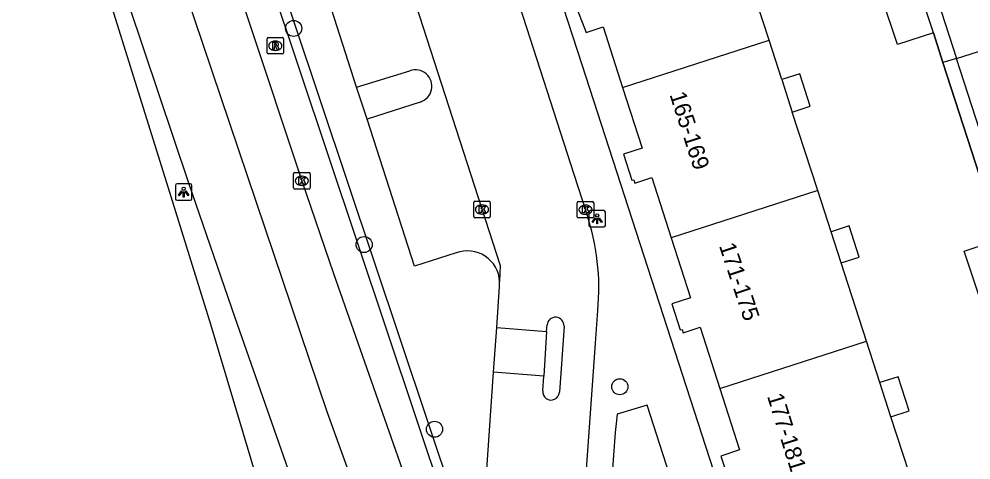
# Model space of a CAD drawing. Extents: x 159377 to 159983, y 382996 to 383595.
# Drawn here: x 159465.8 to 159523.6, y 383066.1 to 383092.9 of the extents above; entities that cross this region are included whole.
import ezdxf

# ---------------------------------------------------------------- set-up
doc = ezdxf.new("R2010")
doc.units = 0
for name, color, linetype in [('IMGEO_Berm_groen', 7, 'Continuous'), ('IMGEO_Boom', 7, 'Continuous'), ('IMGEO_Haag', 7, 'Continuous'), ('IMGEO_Kolk', 7, 'Continuous'), ('IMGEO_Lichtpunt', 7, 'Continuous'), ('IMGEO_Muur', 7, 'Continuous'), ('IMGEO_Pand', 7, 'Continuous'), ('IMGEO_Pand_nummerreeks', 7, 'Continuous'), ('IMGEO_Parkeervlak_open', 7, 'Continuous'), ('IMGEO_Rijbaan_lokaal_open', 7, 'Continuous'), ('IMGEO_Rijbaan_regionaal_gesloten', 7, 'Continuous'), ('IMGEO_Rioolput', 7, 'Continuous'), ('IMGEO_Voetpad_open', 7, 'Continuous')]:
    doc.layers.add(name, color=color, linetype=linetype)

msp = doc.modelspace()

# ---------------------------------------------------------------- linework, layer by layer
at = {"layer": 'IMGEO_Berm_groen'}
msp.add_lwpolyline([(159486.941, 383086.863), (159486.307, 383088.792)], dxfattribs=at)
at = {"layer": 'IMGEO_Boom'}
for centre in [(159482.484, 383092.371), (159486.763, 383079.238), (159502.29, 383070.6), (159491.039, 383068.015)]:
    msp.add_circle(centre, 0.489, dxfattribs=at)
at = {"layer": 'IMGEO_Haag'}
for points in [[(159410.522, 383313.711), (159410.796, 383312.64), (159412.414, 383306.629), (159413.5, 383303.035), (159430.413, 383250.521), (159435.017, 383236.267), (159472.152, 383121.826), (159491.672, 383063.465), (159493.69, 383057.889)], [(159411.104, 383313.847), (159411.376, 383312.794), (159412.992, 383306.793), (159414.072, 383303.213), (159430.983, 383250.705), (159435.589, 383236.441), (159472.722, 383122.014), (159492.238, 383063.663), (159493.793, 383059.366)]]:
    msp.add_lwpolyline(points, dxfattribs=at)
at = {"layer": 'IMGEO_Kolk'}
for p, q in [((159482.556, 383083.614), (159483.408, 383083.614)), ((159482.481, 383082.688), (159482.481, 383083.54)), ((159482.969, 383083.394), (159482.994, 383083.394)), ((159483.482, 383083.54), (159483.482, 383082.688)), ((159483.408, 383082.614), (159482.556, 383082.614)), ((159482.992, 383082.834), (159482.967, 383082.834)), ((159493.494, 383081.869), (159494.346, 383081.869)), ((159499.778, 383081.856), (159500.63, 383081.856)), ((159493.419, 383080.943), (159493.419, 383081.795)), ((159493.907, 383081.649), (159493.932, 383081.649)), ((159494.42, 383081.795), (159494.42, 383080.943)), ((159499.703, 383080.93), (159499.703, 383081.782)), ((159500.191, 383081.636), (159500.216, 383081.636)), ((159500.704, 383081.782), (159500.704, 383080.93)), ((159494.346, 383080.869), (159493.494, 383080.869)), ((159493.93, 383081.089), (159493.905, 383081.089)), ((159500.63, 383080.856), (159499.778, 383080.856)), ((159500.214, 383081.076), (159500.189, 383081.076))]:
    msp.add_line(p, q, dxfattribs=at)
for points in [[(159482.556, 383083.614), (159483.408, 383083.614)], [(159482.481, 383082.688), (159482.481, 383083.54)], [(159482.802, 383083.314), (159482.925, 383083.314), (159482.925, 383083.163), (159483.055, 383083.314), (159483.219, 383083.314), (159483.073, 383083.163), (159483.226, 383082.914), (159483.074, 383082.914), (159482.989, 383083.078), (159482.925, 383083.011), (159482.925, 383082.914), (159482.802, 383082.914), (159482.802, 383083.314)], [(159483.482, 383083.54), (159483.482, 383082.688)], [(159483.408, 383082.614), (159482.556, 383082.614)], [(159493.494, 383081.869), (159494.346, 383081.869)], [(159499.778, 383081.856), (159500.63, 383081.856)], [(159493.419, 383080.943), (159493.419, 383081.795)], [(159493.74, 383081.569), (159493.863, 383081.569), (159493.863, 383081.418), (159493.993, 383081.569), (159494.157, 383081.569), (159494.011, 383081.418), (159494.164, 383081.169), (159494.012, 383081.169), (159493.927, 383081.333), (159493.863, 383081.266), (159493.863, 383081.169), (159493.74, 383081.169), (159493.74, 383081.569)], [(159494.42, 383081.795), (159494.42, 383080.943)], [(159499.703, 383080.93), (159499.703, 383081.782)], [(159500.024, 383081.556), (159500.147, 383081.556), (159500.147, 383081.405), (159500.277, 383081.556), (159500.441, 383081.556), (159500.295, 383081.405), (159500.448, 383081.156), (159500.296, 383081.156), (159500.211, 383081.32), (159500.147, 383081.253), (159500.147, 383081.156), (159500.024, 383081.156), (159500.024, 383081.556)], [(159500.704, 383081.782), (159500.704, 383080.93)], [(159494.346, 383080.869), (159493.494, 383080.869)], [(159500.63, 383080.856), (159499.778, 383080.856)]]:
    msp.add_lwpolyline(points, dxfattribs=at)
for centre, start, end in [((159482.558, 383083.538), 91.55205, 178.44795), ((159482.558, 383083.538), 91.55205, 178.44795), ((159483.406, 383083.538), 1.55205, 88.44795), ((159483.406, 383083.538), 1.55205, 88.44795), ((159482.558, 383082.69), 181.55205, 268.44795), ((159482.558, 383082.69), 181.55205, 268.44795), ((159483.406, 383082.69), 271.55205, 358.44795), ((159483.406, 383082.69), 271.55205, 358.44795), ((159493.496, 383081.793), 91.55205, 178.44795), ((159493.496, 383081.793), 91.55205, 178.44795), ((159494.344, 383081.793), 1.55205, 88.44795), ((159494.344, 383081.793), 1.55205, 88.44795), ((159499.78, 383081.78), 91.55205, 178.44795), ((159499.78, 383081.78), 91.55205, 178.44795), ((159500.628, 383081.78), 1.55205, 88.44795), ((159500.628, 383081.78), 1.55205, 88.44795), ((159493.496, 383080.945), 181.55205, 268.44795), ((159493.496, 383080.945), 181.55205, 268.44795), ((159494.344, 383080.945), 271.55205, 358.44795), ((159494.344, 383080.945), 271.55205, 358.44795), ((159499.78, 383080.932), 181.55205, 268.44795), ((159499.78, 383080.932), 181.55205, 268.44795), ((159500.628, 383080.932), 271.55205, 358.44795), ((159500.628, 383080.932), 271.55205, 358.44795)]:
    msp.add_arc(centre, 0.0765, start, end, dxfattribs=at)
for centre, major_axis, ratio, start_param, end_param in [((159482.968, 383083.114), (-0.387, 0.002), 0.722429, 4.712389, 7.853982), ((159482.993, 383083.114), (-0.39, 0.002), 0.717154, 1.570796, 4.712389), ((159493.906, 383081.369), (-0.387, 0.002), 0.722429, 4.712389, 7.853982), ((159493.931, 383081.369), (-0.39, 0.002), 0.717154, 1.570796, 4.712389), ((159500.19, 383081.356), (-0.387, 0.002), 0.722429, 4.712389, 7.853982), ((159500.215, 383081.356), (-0.39, 0.002), 0.717154, 1.570796, 4.712389)]:
    msp.add_ellipse(centre, major_axis=major_axis, ratio=ratio, start_param=start_param, end_param=end_param, dxfattribs=at)
at = {"layer": 'IMGEO_Lichtpunt'}
for p, q in [((159475.307, 383082.831), (159475.307, 383082.024)), ((159475.307, 383082.831), (159475.307, 383082.024)), ((159476.209, 383082.926), (159475.401, 383082.926)), ((159476.209, 383082.926), (159475.401, 383082.926)), ((159476.303, 383082.024), (159476.303, 383082.831)), ((159476.303, 383082.024), (159476.303, 383082.831)), ((159475.401, 383081.93), (159476.209, 383081.93)), ((159475.401, 383081.93), (159476.209, 383081.93)), ((159501.318, 383081.302), (159500.51, 383081.302)), ((159501.318, 383081.302), (159500.51, 383081.302)), ((159500.416, 383081.207), (159500.416, 383080.4)), ((159500.416, 383081.207), (159500.416, 383080.4)), ((159501.412, 383080.4), (159501.412, 383081.207)), ((159501.412, 383080.4), (159501.412, 383081.207)), ((159500.51, 383080.306), (159501.318, 383080.306)), ((159500.51, 383080.306), (159501.318, 383080.306))]:
    msp.add_line(p, q, dxfattribs=at)
for points in [[(159475.681, 383082.495), (159475.72, 383082.467), (159475.532, 383082.205), (159475.494, 383082.232), (159475.681, 383082.495)], [(159475.783, 383082.447), (159475.83, 383082.447), (159475.83, 383082.125), (159475.783, 383082.125), (159475.783, 383082.447)], [(159475.893, 383082.467), (159475.931, 383082.494), (159476.118, 383082.232), (159476.079, 383082.204), (159475.893, 383082.467)], [(159500.79, 383080.871), (159500.829, 383080.843), (159500.641, 383080.581), (159500.603, 383080.608), (159500.79, 383080.871)], [(159500.892, 383080.823), (159500.939, 383080.823), (159500.939, 383080.501), (159500.892, 383080.501), (159500.892, 383080.823)], [(159501.002, 383080.843), (159501.04, 383080.87), (159501.227, 383080.608), (159501.188, 383080.58), (159501.002, 383080.843)]]:
    msp.add_lwpolyline(points, dxfattribs=at)
for centre in [(159475.806, 383082.629), (159500.915, 383081.005)]:
    msp.add_circle(centre, 0.0994, dxfattribs=at)
for centre, start, end in [((159475.401, 383082.831), 90, 180), ((159475.401, 383082.831), 90, 180), ((159476.209, 383082.831), 0, 90), ((159476.209, 383082.831), 0, 90), ((159475.401, 383082.024), 180, 270), ((159475.401, 383082.024), 180, 270), ((159476.209, 383082.024), 270, 0), ((159476.209, 383082.024), 270, 360), ((159500.51, 383081.207), 90, 180), ((159500.51, 383081.207), 90, 180), ((159501.318, 383081.207), 0, 90), ((159501.318, 383081.207), 0, 90), ((159500.51, 383080.4), 180, 270), ((159500.51, 383080.4), 180, 270), ((159501.318, 383080.4), 270, 0), ((159501.318, 383080.4), 270, 360)]:
    msp.add_arc(centre, 0.0946, start, end, dxfattribs=at)
at = {"layer": 'IMGEO_Muur'}
for points in [[(159521.329, 383092.107), (159521.915, 383090.295)], [(159521.915, 383090.295), (159525.389, 383079.56)]]:
    msp.add_lwpolyline(points, dxfattribs=at)
at = {"layer": 'IMGEO_Pand'}
for points in [[(159499.504, 383097.934), (159500, 383096.396), (159500.69, 383094.258), (159500, 383094.029), (159499.556, 383093.881), (159500, 383092.756), (159500.248, 383092.127), (159501.27, 383092.462), (159502.458, 383088.781)], [(159511.352, 383091.651), (159509.766, 383096.552)], [(159521.329, 383092.107), (159520.384, 383094.97)], [(159521.329, 383092.107), (159519.144, 383091.386), (159518.2, 383094.249)], [(159502.458, 383088.781), (159511.352, 383091.651)], [(159512.126, 383089.259), (159511.352, 383091.651)], [(159512.764, 383087.288), (159513.853, 383087.64), (159513.215, 383089.611), (159512.126, 383089.259)], [(159502.458, 383088.781), (159503.645, 383085.101), (159502.511, 383084.724), (159503.029, 383083.144), (159503.134, 383083.179), (159503.203, 383082.97), (159504.225, 383083.305), (159505.403, 383079.655)], [(159512.126, 383089.259), (159512.764, 383087.288)], [(159514.305, 383082.529), (159512.764, 383087.288)], [(159514.305, 383082.529), (159505.403, 383079.655)], [(159515.12, 383080.012), (159514.305, 383082.529)], [(159515.731, 383078.123), (159516.827, 383078.478), (159516.216, 383080.367), (159515.12, 383080.012)], [(159505.403, 383079.655), (159506.581, 383076.006), (159505.447, 383075.629), (159505.965, 383074.049), (159506.07, 383074.084), (159506.139, 383073.875), (159507.16, 383074.21), (159508.363, 383070.484)], [(159515.731, 383078.123), (159515.12, 383080.012)], [(159524.149, 383075.977), (159523.205, 383078.84), (159525.389, 383079.56)], [(159517.273, 383073.361), (159515.731, 383078.123)], [(159508.363, 383070.484), (159517.273, 383073.361)], [(159518.086, 383070.848), (159517.273, 383073.361)], [(159518.756, 383068.777), (159519.867, 383069.137), (159519.197, 383071.207), (159518.086, 383070.848)], [(159518.756, 383068.777), (159518.086, 383070.848)], [(159508.363, 383070.484), (159509.565, 383066.759), (159508.431, 383066.382), (159508.949, 383064.802), (159509.054, 383064.837), (159509.123, 383064.628), (159510.145, 383064.963), (159511.322, 383061.317)], [(159520.239, 383064.195), (159518.756, 383068.777)]]:
    msp.add_lwpolyline(points, dxfattribs=at)
at = {"layer": 'IMGEO_Parkeervlak_open'}
for points in [[(159486.307, 383088.792), (159483.44, 383097.731)], [(159486.307, 383088.792), (159489.54, 383089.795)], [(159490.168, 383087.897), (159486.941, 383086.863)], [(159492.36, 383078.729), (159489.818, 383077.931), (159486.941, 383086.863)]]:
    msp.add_lwpolyline(points, dxfattribs=at)
for centre, radius, start, end in [((159489.882, 383088.855), 1, 286.64689, 109.96925), ((159493.045, 383076.902), 1.951, 2.95952, 110.54872)]:
    msp.add_arc(centre, radius, start, end, dxfattribs=at)
at = {"layer": 'IMGEO_Rijbaan_lokaal_open'}
for points in [[(159500.279, 383081.12), (159499.522, 383083.499), (159476.869, 383153.727), (159474.08, 383162.337)], [(159470.062, 383155.171), (159471.582, 383150.475), (159495.022, 383077.963), (159494.993, 383077.003)], [(159512.311, 383122.762), (159522.735, 383090.553)], [(159522.735, 383090.553), (159526.812, 383091.837)], [(159533.947, 383055.907), (159522.735, 383090.553)], [(159494.813, 383074.201), (159494.983, 383076.684), (159494.993, 383077.003)], [(159499.917, 383060.821), (159499.943, 383061.069), (159500, 383061.877), (159500.806, 383073.257), (159500.951, 383075.239)], [(159497.846, 383073.961), (159497.871, 383074.352)], [(159494.626, 383071.478), (159494.813, 383074.201)], [(159494.813, 383074.201), (159497.846, 383073.961)], [(159497.846, 383073.961), (159497.668, 383071.237)], [(159498.904, 383074.281), (159498.622, 383070.266)], [(159493.793, 383059.366), (159494.626, 383071.478)], [(159497.668, 383071.237), (159494.626, 383071.478)], [(159497.611, 383070.359), (159497.668, 383071.237)]]:
    msp.add_lwpolyline(points, dxfattribs=at)
for centre, radius, start, end in [((159486.779, 383076.599), 14.237, 354.52014, 18.51726), ((159498.387, 383074.303), 0.518, 357.52937, 174.60691), ((159498.115, 383070.299), 0.508, 173.18209, 356.30643)]:
    msp.add_arc(centre, radius, start, end, dxfattribs=at)
at = {"layer": 'IMGEO_Rijbaan_regionaal_gesloten'}
for points in [[(159502.129, 383022.731), (159491.02, 383051.068), (159484.52, 383069.071), (159473.222, 383102.578), (159461.474, 383138.586), (159449.876, 383174.543), (159439.228, 383207.25), (159430.293, 383234.905), (159427.53, 383243.457), (159415.383, 383281.415), (159405.034, 383314.472), (159401.734, 383327.224), (159398.985, 383340.227), (159396.636, 383352.03), (159394.586, 383364.232), (159392.136, 383379.485), (159391.102, 383386.058)], [(159481.958, 383059.184), (159480.897, 383062.863), (159477.465, 383074.388), (159474.861, 383082.723), (159471.482, 383093.553), (159456.598, 383139.574), (159432.844, 383213.007), (159426.147, 383233.702), (159420.872, 383250), (159392.563, 383337.471), (159379.438, 383378.025)], [(159405.305, 383327.063), (159407.402, 383318.032), (159409.091, 383311.769), (159411.115, 383305.269), (159412.518, 383300.689), (159415.124, 383292.413), (159421.088, 383273.781), (159427.134, 383255.214), (159428.816, 383250), (159433.13, 383236.631), (159433.397, 383235.806), (159439.459, 383217.085), (159440.075, 383215.172), (159445.199, 383199.446), (159451.824, 383178.924), (159457.544, 383161.294), (159463.853, 383141.727), (159476.503, 383102.624), (159482.981, 383083.113), (159484.902, 383077.49), (159489.07, 383065.601), (159491.374, 383059.121), (159493.294, 383053.824)], [(159404.584, 383303.68), (159421.962, 383250), (159427.145, 383233.992), (159433.835, 383213.326), (159457.577, 383139.944), (159472.482, 383093.792), (159476.1, 383082.988), (159478.912, 383074.803), (159482.846, 383063.588), (159484.186, 383059.948)]]:
    msp.add_lwpolyline(points, dxfattribs=at)
at = {"layer": 'IMGEO_Rioolput'}
for p, q in [((159480.87, 383090.892), (159480.87, 383091.744)), ((159480.945, 383091.818), (159481.797, 383091.818)), ((159481.871, 383091.744), (159481.871, 383090.892)), ((159481.358, 383091.598), (159481.383, 383091.598)), ((159481.797, 383090.818), (159480.945, 383090.818)), ((159481.381, 383091.038), (159481.356, 383091.038))]:
    msp.add_line(p, q, dxfattribs=at)
for points in [[(159480.87, 383090.892), (159480.87, 383091.744)], [(159480.945, 383091.818), (159481.797, 383091.818)], [(159481.871, 383091.744), (159481.871, 383090.892)], [(159481.459, 383091.516), (159481.207, 383091.518), (159481.207, 383091.118)], [(159481.207, 383091.118), (159481.331, 383091.118), (159481.331, 383091.28), (159481.342, 383091.28)], [(159481.385, 383091.437), (159481.331, 383091.437), (159481.331, 383091.356)], [(159481.331, 383091.356), (159481.383, 383091.356)], [(159481.389, 383091.251), (159481.46, 383091.118), (159481.6, 383091.118), (159481.535, 383091.244)], [(159481.797, 383090.818), (159480.945, 383090.818)]]:
    msp.add_lwpolyline(points, dxfattribs=at)
for centre, radius, start, end in [((159480.947, 383091.742), 0.0765, 91.55205, 178.44795), ((159480.947, 383091.742), 0.0765, 91.55205, 178.44795), ((159481.795, 383091.742), 0.0765, 1.55205, 88.44795), ((159481.795, 383091.742), 0.0765, 1.55205, 88.44795), ((159481.341, 383091.227), 0.0533, 26.02933, 88.69889), ((159481.367, 383091.545), 0.19, 274.7715, 282.96867), ((159481.391, 383091.341), 0.0964, 77.00612, 93.18647), ((159481.405, 383091.398), 0.0378, 276.66336, 79.67722), ((159481.458, 383091.406), 0.109, 350.36119, 89.41601), ((159481.456, 383091.406), 0.112, 277.58423, 350.98172), ((159481.44, 383091.191), 0.108, 29.51342, 73.79051), ((159480.947, 383090.894), 0.0765, 181.55205, 268.44795), ((159480.947, 383090.894), 0.0765, 181.55205, 268.44795), ((159481.795, 383090.894), 0.0765, 271.55205, 358.44795), ((159481.795, 383090.894), 0.0765, 271.55205, 358.44795)]:
    msp.add_arc(centre, radius, start, end, dxfattribs=at)
for centre, major_axis, ratio, start_param, end_param in [((159481.357, 383091.318), (-0.387, 0.002), 0.722429, 4.712389, 7.853982), ((159481.382, 383091.318), (-0.39, 0.002), 0.717154, 1.570796, 4.712389)]:
    msp.add_ellipse(centre, major_axis=major_axis, ratio=ratio, start_param=start_param, end_param=end_param, dxfattribs=at)
at = {"layer": 'IMGEO_Voetpad_open'}
for points in [[(159515.265, 383043.021), (159500, 383090.154), (159491.71, 383115.676)], [(159521.915, 383090.295), (159521.329, 383092.107)], [(159522.735, 383090.553), (159521.915, 383090.295)], [(159525.389, 383079.56), (159521.915, 383090.295)], [(159505.691, 383064.068), (159503.942, 383069.485), (159502.13, 383068.926)]]:
    msp.add_lwpolyline(points, dxfattribs=at)
msp.add_arc((159567.314, 383061.557), 65.599, 173.55006, 181.31278, dxfattribs=at)

# ---------------------------------------------------------------- texts
at = {"layer": 'IMGEO_Pand_nummerreeks'}
for s, rotation, p in [('165-169', 287.98493, (159505.3, 383088.351)), ('171-175', 288.43757, (159508.306, 383079.168)), ('177-181', 287.42344, (159511.221, 383070.032))]:
    msp.add_text(s, height=1, rotation=rotation, dxfattribs=at).set_placement(p)

doc.saveas('drawing.dxf')
